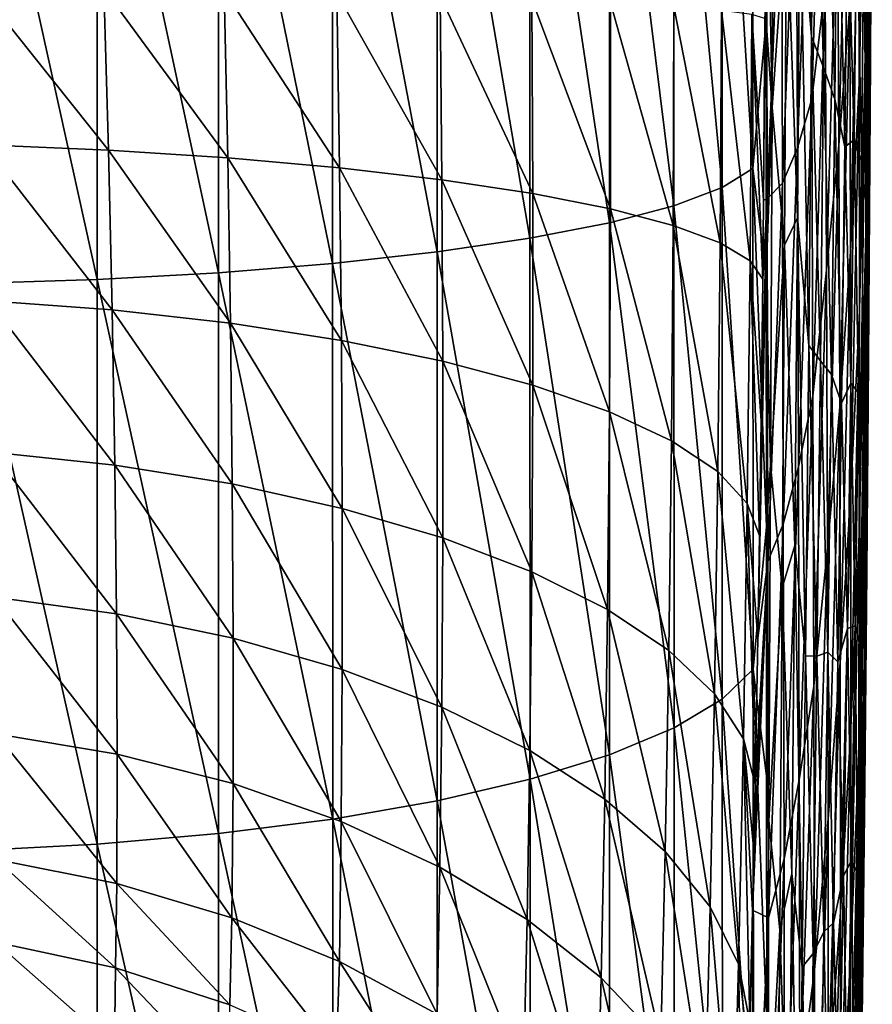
# Model space of a CAD drawing. Header units: metres. Extents: x -22 to 72, y -222 to 22.
# Tile 358 of 410: x 69.47 to 72.24, y -5.53 to -2.32. Entities that reach past the tile are written whole.
import ezdxf

# ---------------------------------------------------------------- set-up
doc = ezdxf.new("R2010")
doc.units = ezdxf.units.M
doc.layers.add('solid_509499_SW0002_01', color=7, linetype='CONTINUOUS')

msp = doc.modelspace()

# ---------------------------------------------------------------- linework, layer by layer
at = {"layer": 'solid_509499_SW0002_01'}
for points in [[(72.004402, -1.905699, 53.580105), (72.011475, -0.850717, 53.771881), (72.042542, -2.377596, 54.953979)], [(72.011475, -0.850717, 53.771881), (72.050903, -1.38023, 55.178139), (72.042542, -2.377596, 54.953979)], [(72.231148, -2.731821, 68.872032), (72.237747, -1.752687, 67.496437), (72.239967, -1.048314, 67.994186)], [(72.233337, -2.028946, 69.381622), (72.231148, -2.731821, 68.872032), (72.239967, -1.048314, 67.994186)], [(71.593811, -1.205438, 48.727219), (71.750381, -1.180996, 49.116192), (71.751053, -2.868885, 49.297134)], [(71.750381, -1.180996, 49.116192), (71.85099, -1.155455, 49.523174), (71.851784, -2.806955, 49.700161)], [(71.751053, -2.868885, 49.297134), (71.750381, -1.180996, 49.116192), (71.851784, -2.806955, 49.700161)], [(71.85099, -1.155455, 49.523174), (71.893837, -1.494513, 49.966137), (71.89431, -2.326179, 50.053955)], [(71.851784, -2.806955, 49.700161), (71.85099, -1.155455, 49.523174), (71.89431, -2.326179, 50.053955)], [(71.384346, -1.228303, 48.363884), (71.593811, -1.205438, 48.727219), (71.594353, -2.92811, 48.911968)], [(71.594353, -2.92811, 48.911968), (71.593811, -1.205438, 48.727219), (71.751053, -2.868885, 49.297134)], [(70.824104, -1.26755, 47.741974), (71.126091, -1.249144, 48.03331), (71.126404, -3.033879, 48.224922)], [(71.126091, -1.249144, 48.03331), (71.384346, -1.228303, 48.363884), (71.384766, -2.98347, 48.552212)], [(71.126404, -3.033879, 48.224922), (71.126091, -1.249144, 48.03331), (71.384766, -2.98347, 48.552212)], [(71.384766, -2.98347, 48.552212), (71.384346, -1.228303, 48.363884), (71.594353, -2.92811, 48.911968)], [(70.484306, -1.283162, 47.495586), (70.824104, -1.26755, 47.741974), (70.824318, -3.07835, 47.936508)], [(70.824318, -3.07835, 47.936508), (70.824104, -1.26755, 47.741974), (71.126404, -3.033879, 48.224922)], [(72.038857, -1.597143, 81.083168), (72.043343, -2.58085, 80.720978), (72.082008, -1.272781, 79.494659)], [(72.043343, -2.58085, 80.720978), (72.086967, -2.213899, 79.102913), (72.082008, -1.272781, 79.494659)], [(69.307549, -3.181499, 47.271076), (69.307579, -1.310479, 47.069469), (69.718552, -3.168096, 47.356617)], [(69.307579, -1.310479, 47.069469), (69.718544, -1.304839, 47.156006), (69.718552, -3.168096, 47.356617)], [(69.718544, -1.304839, 47.156006), (70.113365, -1.295673, 47.298981), (70.113426, -3.146122, 47.498058)], [(69.718552, -3.168096, 47.356617), (69.718544, -1.304839, 47.156006), (70.113426, -3.146122, 47.498058)], [(70.113365, -1.295673, 47.298981), (70.484306, -1.283162, 47.495586), (70.484436, -3.11601, 47.692627)], [(70.113426, -3.146122, 47.498058), (70.113365, -1.295673, 47.298981), (70.484436, -3.11601, 47.692627)], [(70.484436, -3.11601, 47.692627), (70.484306, -1.283162, 47.495586), (70.824318, -3.07835, 47.936508)], [(72.219116, -3.009033, 70.769646), (72.233337, -2.028946, 69.381622), (72.234062, -1.320545, 69.883476)], [(72.219803, -2.293629, 71.280518), (72.219116, -3.009033, 70.769646), (72.234062, -1.320545, 69.883476)], [(72.042542, -2.377596, 54.953979), (72.050903, -1.38023, 55.178139), (72.081436, -2.477869, 56.414116)], [(72.050903, -1.38023, 55.178139), (72.090584, -1.532118, 56.688519), (72.081436, -2.477869, 56.414116)], [(71.893837, -1.494513, 49.966137), (71.919098, -1.445617, 50.760414), (71.914337, -2.608531, 50.717545)], [(71.914337, -2.608531, 50.717545), (71.919098, -1.445617, 50.760414), (71.960907, -1.94204, 52.13908)], [(72.127159, -1.860499, 77.451981), (72.131119, -2.730398, 77.002975), (72.162666, -1.461464, 75.792747)], [(72.131119, -2.730398, 77.002975), (72.166374, -2.276667, 75.33287), (72.162666, -1.461464, 75.792747)], [(71.89431, -2.326179, 50.053955), (71.893837, -1.494513, 49.966137), (71.914337, -2.608531, 50.717545)], [(72.234032, -2.455633, 66.996681), (72.227722, -2.21461, 65.145164), (72.232895, -1.498667, 65.62706)], [(72.237747, -1.752687, 67.496437), (72.234032, -2.455633, 66.996681), (72.232895, -1.498667, 65.62706)], [(72.081436, -2.477869, 56.414116), (72.090584, -1.532118, 56.688519), (72.117775, -2.581179, 57.914413)], [(72.090584, -1.532118, 56.688519), (72.127274, -1.694604, 58.234665), (72.117775, -2.581179, 57.914413)], [(72.195732, -1.778275, 73.663628), (72.197685, -2.530448, 73.178993), (72.219109, -1.568828, 71.777962)], [(72.197685, -2.530448, 73.178993), (72.198341, -3.26992, 72.675301), (72.219109, -1.568828, 71.777962)], [(72.198341, -3.26992, 72.675301), (72.219803, -2.293629, 71.280518), (72.219109, -1.568828, 71.777962)], [(71.992279, -1.681575, 82.720604), (71.99633, -2.738973, 82.390121), (72.038857, -1.597143, 81.083168)], [(71.99633, -2.738973, 82.390121), (72.043343, -2.58085, 80.720978), (72.038857, -1.597143, 81.083168)], [(71.944305, -1.726265, 84.328087), (71.947655, -2.854122, 84.035835), (71.992279, -1.681575, 82.720604)], [(71.947655, -2.854122, 84.035835), (71.99633, -2.738973, 82.390121), (71.992279, -1.681575, 82.720604)], [(72.117775, -2.581179, 57.914413), (72.127274, -1.694604, 58.234665), (72.150223, -2.735862, 59.448032)], [(72.127274, -1.694604, 58.234665), (72.159691, -1.910048, 59.807884), (72.150223, -2.735862, 59.448032)], [(71.886009, -2.909891, 86.053543), (71.898102, -2.90594, 85.661835), (71.895676, -1.709717, 85.908936)], [(71.890106, -2.318784, 86.01265), (71.886009, -2.909891, 86.053543), (71.895676, -1.709717, 85.908936)], [(71.944305, -1.726265, 84.328087), (71.895676, -1.709717, 85.908936), (71.898102, -2.90594, 85.661835)], [(71.944305, -1.726265, 84.328087), (71.898102, -2.90594, 85.661835), (71.947655, -2.854122, 84.035835)], [(72.227509, -3.429131, 68.35482), (72.234032, -2.455633, 66.996681), (72.237747, -1.752687, 67.496437)], [(72.231148, -2.731821, 68.872032), (72.227509, -3.429131, 68.35482), (72.237747, -1.752687, 67.496437)], [(72.166374, -2.276667, 75.33287), (72.168846, -3.076463, 74.847122), (72.195732, -1.778275, 73.663628)], [(72.168846, -3.076463, 74.847122), (72.197685, -2.530448, 73.178993), (72.195732, -1.778275, 73.663628)], [(72.086967, -2.213899, 79.102913), (72.090942, -3.137137, 78.6716), (72.127159, -1.860499, 77.451981)], [(72.090942, -3.137137, 78.6716), (72.131119, -2.730398, 77.002975), (72.127159, -1.860499, 77.451981)], [(71.960907, -1.94204, 52.13908), (72.004402, -1.905699, 53.580105), (71.996544, -2.96749, 53.436405)], [(71.996544, -2.96749, 53.436405), (72.004402, -1.905699, 53.580105), (72.033249, -3.382521, 54.770359)], [(72.004402, -1.905699, 53.580105), (72.042542, -2.377596, 54.953979), (72.033249, -3.382521, 54.770359)], [(72.150223, -2.735862, 59.448032), (72.159691, -1.910048, 59.807884), (72.180679, -2.713331, 61.134472)], [(72.159691, -1.910048, 59.807884), (72.18956, -1.92946, 61.541912), (72.180679, -2.713331, 61.134472)], [(71.914337, -2.608531, 50.717545), (71.960907, -1.94204, 52.13908), (71.954376, -3.056115, 52.059055)], [(71.954376, -3.056115, 52.059055), (71.960907, -1.94204, 52.13908), (71.996544, -2.96749, 53.436405)], [(72.180679, -2.713331, 61.134472), (72.18956, -1.92946, 61.541912), (72.204674, -2.783856, 62.875149)], [(72.18956, -1.92946, 61.541912), (72.212593, -2.036342, 63.322392), (72.204674, -2.783856, 62.875149)], [(72.204674, -2.783856, 62.875149), (72.212593, -2.036342, 63.322392), (72.221077, -2.933016, 64.666946)], [(72.212593, -2.036342, 63.322392), (72.227722, -2.21461, 65.145164), (72.221077, -2.933016, 64.666946)], [(72.217026, -3.71484, 70.245537), (72.231148, -2.731821, 68.872032), (72.233337, -2.028946, 69.381622)], [(72.219116, -3.009033, 70.769646), (72.217026, -3.71484, 70.245537), (72.233337, -2.028946, 69.381622)], [(69.755035, -2.747534, 88.836159), (69.740257, -2.221054, 88.795677), (69.33271, -2.216102, 88.885498)], [(69.35022, -2.730256, 88.927261), (69.755035, -2.747534, 88.836159), (69.33271, -2.216102, 88.885498)], [(70.143173, -2.772524, 88.690575), (70.131378, -2.227652, 88.650185), (69.740257, -2.221054, 88.795677)], [(69.755035, -2.747534, 88.836159), (70.143173, -2.772524, 88.690575), (69.740257, -2.221054, 88.795677)], [(70.50721, -2.804748, 88.493309), (70.498505, -2.235767, 88.451836), (70.131378, -2.227652, 88.650185)], [(70.143173, -2.772524, 88.690575), (70.50721, -2.804748, 88.493309), (70.131378, -2.227652, 88.650185)], [(70.840157, -2.843588, 88.248131), (70.834526, -2.245244, 88.204483), (70.498505, -2.235767, 88.451836)], [(70.50721, -2.804748, 88.493309), (70.840157, -2.843588, 88.248131), (70.498505, -2.235767, 88.451836)], [(72.043343, -2.58085, 80.720978), (72.047012, -3.546458, 80.313828), (72.086967, -2.213899, 79.102913)], [(72.047012, -3.546458, 80.313828), (72.090942, -3.137137, 78.6716), (72.086967, -2.213899, 79.102913)], [(72.228836, -3.15716, 66.494949), (72.221077, -2.933016, 64.666946), (72.227722, -2.21461, 65.145164)], [(72.234032, -2.455633, 66.996681), (72.228836, -3.15716, 66.494949), (72.227722, -2.21461, 65.145164)], [(71.135635, -2.8883, 87.959747), (71.13295, -2.255898, 87.912903), (70.834526, -2.245244, 88.204483)], [(70.840157, -2.843588, 88.248131), (71.135635, -2.8883, 87.959747), (70.834526, -2.245244, 88.204483)], [(71.387993, -2.938027, 87.633682), (71.387985, -2.267524, 87.582741), (71.13295, -2.255898, 87.912903)], [(71.135635, -2.8883, 87.959747), (71.387993, -2.938027, 87.633682), (71.13295, -2.255898, 87.912903)], [(71.592377, -2.991816, 87.276176), (71.594711, -2.279896, 87.22039), (71.387985, -2.267524, 87.582741)], [(71.387993, -2.938027, 87.633682), (71.592377, -2.991816, 87.276176), (71.387985, -2.267524, 87.582741)], [(71.592377, -2.991816, 87.276176), (71.744881, -3.048636, 86.894096), (71.594711, -2.279896, 87.22039)], [(71.744881, -3.048636, 86.894096), (71.749123, -2.292775, 86.832863), (71.594711, -2.279896, 87.22039)], [(71.744881, -3.048636, 86.894096), (71.842583, -3.107398, 86.494751), (71.749123, -2.292775, 86.832863)], [(71.842583, -3.107398, 86.494751), (71.848228, -2.305912, 86.42765), (71.749123, -2.292775, 86.832863)], [(71.842583, -3.107398, 86.494751), (71.883606, -3.166647, 86.085838), (71.848228, -2.305912, 86.42765)], [(71.848228, -2.305912, 86.42765), (71.883606, -3.166647, 86.085838), (71.886009, -2.909891, 86.053543)], [(71.848228, -2.305912, 86.42765), (71.886009, -2.909891, 86.053543), (71.890106, -2.318784, 86.01265)], [(72.131119, -2.730398, 77.002975), (72.133942, -3.582282, 76.521309), (72.166374, -2.276667, 75.33287)], [(72.133942, -3.582282, 76.521309), (72.168846, -3.076463, 74.847122), (72.166374, -2.276667, 75.33287)], [(72.197693, -3.996238, 72.152824), (72.219116, -3.009033, 70.769646), (72.219803, -2.293629, 71.280518)], [(72.198341, -3.26992, 72.675301), (72.197693, -3.996238, 72.152824), (72.219803, -2.293629, 71.280518)], [(71.851784, -2.806955, 49.700161), (71.89431, -2.326179, 50.053955), (71.894844, -3.153008, 50.180069)], [(71.894844, -3.153008, 50.180069), (71.89431, -2.326179, 50.053955), (71.914337, -2.608531, 50.717545)], [(72.033249, -3.382521, 54.770359), (72.042542, -2.377596, 54.953979), (72.071213, -3.432438, 56.173752)], [(72.042542, -2.377596, 54.953979), (72.081436, -2.477869, 56.414116), (72.071213, -3.432438, 56.173752)], [(72.222404, -4.120858, 67.830116), (72.228836, -3.15716, 66.494949), (72.234032, -2.455633, 66.996681)], [(72.227509, -3.429131, 68.35482), (72.222404, -4.120858, 67.830116), (72.234032, -2.455633, 66.996681)], [(72.071213, -3.432438, 56.173752), (72.081436, -2.477869, 56.414116), (72.107079, -3.476956, 57.621326)], [(72.081436, -2.477869, 56.414116), (72.117775, -2.581179, 57.914413), (72.107079, -3.476956, 57.621326)], [(72.168846, -3.076463, 74.847122), (72.170082, -3.859982, 74.3358), (72.197685, -2.530448, 73.178993)], [(72.170082, -3.859982, 74.3358), (72.198341, -3.26992, 72.675301), (72.197685, -2.530448, 73.178993)], [(71.99633, -2.738973, 82.390121), (71.99971, -3.778116, 82.006714), (72.043343, -2.58085, 80.720978)], [(71.99971, -3.778116, 82.006714), (72.047012, -3.546458, 80.313828), (72.043343, -2.58085, 80.720978)], [(72.107079, -3.476956, 57.621326), (72.117775, -2.581179, 57.914413), (72.139488, -3.570282, 59.108593)], [(72.117775, -2.581179, 57.914413), (72.150223, -2.735862, 59.448032), (72.139488, -3.570282, 59.108593)], [(71.894844, -3.153008, 50.180069), (71.914337, -2.608531, 50.717545), (71.909126, -3.77073, 50.736126)], [(71.909126, -3.77073, 50.736126), (71.914337, -2.608531, 50.717545), (71.954376, -3.056115, 52.059055)], [(72.150223, -2.735862, 59.448032), (72.180679, -2.713331, 61.134472), (72.170433, -3.504821, 60.741886)], [(72.170433, -3.504821, 60.741886), (72.180679, -2.713331, 61.134472), (72.195305, -3.53687, 62.437149)], [(72.180679, -2.713331, 61.134472), (72.204674, -2.783856, 62.875149), (72.195305, -3.53687, 62.437149)], [(69.766899, -3.266685, 88.935654), (69.755035, -2.747534, 88.836159), (69.35022, -2.730256, 88.927261)], [(69.364784, -3.236859, 89.026527), (69.766899, -3.266685, 88.935654), (69.35022, -2.730256, 88.927261)], [(70.152077, -3.310063, 88.79213), (70.143173, -2.772524, 88.690575), (69.755035, -2.747534, 88.836159)], [(69.766899, -3.266685, 88.935654), (70.152077, -3.310063, 88.79213), (69.755035, -2.747534, 88.836159)], [(71.947655, -2.854122, 84.035835), (71.950493, -3.96439, 83.682861), (71.99633, -2.738973, 82.390121)], [(71.950493, -3.96439, 83.682861), (71.99971, -3.778116, 82.006714), (71.99633, -2.738973, 82.390121)], [(72.090942, -3.137137, 78.6716), (72.093918, -4.040636, 78.201126), (72.131119, -2.730398, 77.002975)], [(72.093918, -4.040636, 78.201126), (72.133942, -3.582282, 76.521309), (72.131119, -2.730398, 77.002975)], [(72.139488, -3.570282, 59.108593), (72.150223, -2.735862, 59.448032), (72.170433, -3.504821, 60.741886)], [(72.213554, -4.410892, 69.708427), (72.227509, -3.429131, 68.35482), (72.231148, -2.731821, 68.872032)], [(72.217026, -3.71484, 70.245537), (72.213554, -4.410892, 69.708427), (72.231148, -2.731821, 68.872032)], [(70.513, -3.366168, 88.598679), (70.50721, -2.804748, 88.493309), (70.143173, -2.772524, 88.690575)], [(70.152077, -3.310063, 88.79213), (70.513, -3.366168, 88.598679), (70.143173, -2.772524, 88.690575)], [(72.195305, -3.53687, 62.437149), (72.204674, -2.783856, 62.875149), (72.212952, -3.653818, 64.19236)], [(72.204674, -2.783856, 62.875149), (72.221077, -2.933016, 64.666946), (72.212952, -3.653818, 64.19236)], [(70.842834, -3.433935, 88.358963), (70.840157, -2.843588, 88.248131), (70.50721, -2.804748, 88.493309)], [(70.513, -3.366168, 88.598679), (70.842834, -3.433935, 88.358963), (70.50721, -2.804748, 88.493309)], [(71.751053, -2.868885, 49.297134), (71.851784, -2.806955, 49.700161), (71.85276, -4.436038, 50.024288)], [(71.851784, -2.806955, 49.700161), (71.894844, -3.153008, 50.180069), (71.895424, -3.973341, 50.344246)], [(71.85276, -4.436038, 50.024288), (71.851784, -2.806955, 49.700161), (71.895424, -3.973341, 50.344246)], [(71.1353, -3.512079, 88.077545), (71.135635, -2.8883, 87.959747), (70.840157, -2.843588, 88.248131)], [(70.842834, -3.433935, 88.358963), (71.1353, -3.512079, 88.077545), (70.840157, -2.843588, 88.248131)], [(71.594353, -2.92811, 48.911968), (71.751053, -2.868885, 49.297134), (71.751869, -4.533853, 49.628468)], [(71.751869, -4.533853, 49.628468), (71.751053, -2.868885, 49.297134), (71.85276, -4.436038, 50.024288)], [(71.947655, -2.854122, 84.035835), (71.898102, -2.90594, 85.661835), (71.900177, -4.086001, 85.346252)], [(71.947655, -2.854122, 84.035835), (71.900177, -4.086001, 85.346252), (71.950493, -3.96439, 83.682861)], [(71.1353, -3.512079, 88.077545), (71.384857, -3.599114, 87.759758), (71.135635, -2.8883, 87.959747)], [(71.384857, -3.599114, 87.759758), (71.387993, -2.938027, 87.633682), (71.135635, -2.8883, 87.959747)], [(71.867912, -4.334769, 86.348602), (71.900177, -4.086001, 85.346252), (71.898102, -2.90594, 85.661835)], [(71.873215, -4.000582, 86.253418), (71.867912, -4.334769, 86.348602), (71.898102, -2.90594, 85.661835)], [(71.878357, -3.627422, 86.166374), (71.873215, -4.000582, 86.253418), (71.898102, -2.90594, 85.661835)], [(71.883606, -3.166647, 86.085838), (71.878357, -3.627422, 86.166374), (71.898102, -2.90594, 85.661835)], [(71.886009, -2.909891, 86.053543), (71.883606, -3.166647, 86.085838), (71.898102, -2.90594, 85.661835)], [(71.384766, -2.98347, 48.552212), (71.594353, -2.92811, 48.911968), (71.595024, -4.627377, 49.250221)], [(71.384857, -3.599114, 87.759758), (71.586769, -3.69339, 87.411636), (71.387993, -2.938027, 87.633682)], [(71.586769, -3.69339, 87.411636), (71.592377, -2.991816, 87.276176), (71.387993, -2.938027, 87.633682)], [(71.595024, -4.627377, 49.250221), (71.594353, -2.92811, 48.911968), (71.751869, -4.533853, 49.628468)], [(72.22216, -3.857283, 65.991264), (72.212952, -3.653818, 64.19236), (72.221077, -2.933016, 64.666946)], [(72.228836, -3.15716, 66.494949), (72.22216, -3.857283, 65.991264), (72.221077, -2.933016, 64.666946)], [(71.954376, -3.056115, 52.059055), (71.996544, -2.96749, 53.436405), (71.9879, -4.03333, 53.340298)], [(71.9879, -4.03333, 53.340298), (71.996544, -2.96749, 53.436405), (72.023026, -4.392764, 54.626766)], [(71.996544, -2.96749, 53.436405), (72.033249, -3.382521, 54.770359), (72.023026, -4.392764, 54.626766)], [(71.126404, -3.033879, 48.224922), (71.384766, -2.98347, 48.552212), (71.385292, -4.714774, 48.896961)], [(71.385292, -4.714774, 48.896961), (71.384766, -2.98347, 48.552212), (71.595024, -4.627377, 49.250221)], [(71.586769, -3.69339, 87.411636), (71.73719, -3.793117, 87.039795), (71.592377, -2.991816, 87.276176)], [(71.73719, -3.793117, 87.039795), (71.744881, -3.048636, 86.894096), (71.592377, -2.991816, 87.276176)], [(72.195755, -4.709003, 71.6119), (72.217026, -3.71484, 70.245537), (72.219116, -3.009033, 70.769646)], [(72.197693, -3.996238, 72.152824), (72.195755, -4.709003, 71.6119), (72.219116, -3.009033, 70.769646)], [(70.824318, -3.07835, 47.936508), (71.126404, -3.033879, 48.224922), (71.126801, -4.794333, 48.575607)], [(71.126801, -4.794333, 48.575607), (71.126404, -3.033879, 48.224922), (71.385292, -4.714774, 48.896961)], [(71.73719, -3.793117, 87.039795), (71.833282, -3.896402, 86.651283), (71.744881, -3.048636, 86.894096)], [(71.833282, -3.896402, 86.651283), (71.842583, -3.107398, 86.494751), (71.744881, -3.048636, 86.894096)], [(71.909126, -3.77073, 50.736126), (71.954376, -3.056115, 52.059055), (71.94722, -4.171209, 52.033478)], [(71.94722, -4.171209, 52.033478), (71.954376, -3.056115, 52.059055), (71.9879, -4.03333, 53.340298)], [(70.484436, -3.11601, 47.692627), (70.824318, -3.07835, 47.936508), (70.8246, -4.864493, 48.292461)], [(70.8246, -4.864493, 48.292461), (70.824318, -3.07835, 47.936508), (71.126801, -4.794333, 48.575607)], [(71.833282, -3.896402, 86.651283), (71.873215, -4.000582, 86.253418), (71.842583, -3.107398, 86.494751)], [(71.842583, -3.107398, 86.494751), (71.873215, -4.000582, 86.253418), (71.878357, -3.627422, 86.166374)], [(71.842583, -3.107398, 86.494751), (71.878357, -3.627422, 86.166374), (71.883606, -3.166647, 86.085838)], [(72.133942, -3.582282, 76.521309), (72.135635, -4.414843, 76.007408), (72.168846, -3.076463, 74.847122)], [(72.135635, -4.414843, 76.007408), (72.170082, -3.859982, 74.3358), (72.168846, -3.076463, 74.847122)], [(70.113426, -3.146122, 47.498058), (70.484436, -3.11601, 47.692627), (70.484619, -4.92388, 48.053078)], [(70.484619, -4.92388, 48.053078), (70.484436, -3.11601, 47.692627), (70.8246, -4.864493, 48.292461)], [(72.047012, -3.546458, 80.313828), (72.049858, -4.491704, 79.862221), (72.090942, -3.137137, 78.6716)], [(72.049858, -4.491704, 79.862221), (72.093918, -4.040636, 78.201126), (72.090942, -3.137137, 78.6716)], [(69.307549, -3.181499, 47.271076), (69.718552, -3.168096, 47.356617), (69.71859, -5.005909, 47.723404)], [(69.718552, -3.168096, 47.356617), (70.113426, -3.146122, 47.498058), (70.113525, -4.971328, 47.862144)], [(69.71859, -5.005909, 47.723404), (69.718552, -3.168096, 47.356617), (70.113525, -4.971328, 47.862144)], [(70.113525, -4.971328, 47.862144), (70.113426, -3.146122, 47.498058), (70.484619, -4.92388, 48.053078)], [(71.895424, -3.973341, 50.344246), (71.894844, -3.153008, 50.180069), (71.909126, -3.77073, 50.736126)], [(72.215851, -4.807008, 67.298088), (72.22216, -3.857283, 65.991264), (72.228836, -3.15716, 66.494949)], [(72.222404, -4.120858, 67.830116), (72.215851, -4.807008, 67.298088), (72.228836, -3.15716, 66.494949)], [(69.307556, -5.026944, 47.639576), (69.307549, -3.181499, 47.271076), (69.71859, -5.005909, 47.723404)], [(69.775696, -3.771729, 89.093193), (69.766899, -3.266685, 88.935654), (69.364784, -3.236859, 89.026527)], [(69.376221, -3.729349, 89.182251), (69.775696, -3.771729, 89.093193), (69.364784, -3.236859, 89.026527)], [(70.157967, -3.833211, 88.953888), (70.152077, -3.310063, 88.79213), (69.766899, -3.266685, 88.935654)], [(69.775696, -3.771729, 89.093193), (70.157967, -3.833211, 88.953888), (69.766899, -3.266685, 88.935654)], [(72.170082, -3.859982, 74.3358), (72.17009, -4.626424, 73.799309), (72.198341, -3.26992, 72.675301)], [(72.17009, -4.626424, 73.799309), (72.197693, -3.996238, 72.152824), (72.198341, -3.26992, 72.675301)], [(70.515823, -3.912638, 88.766975), (70.513, -3.366168, 88.598679), (70.152077, -3.310063, 88.79213)], [(70.157967, -3.833211, 88.953888), (70.515823, -3.912638, 88.766975), (70.152077, -3.310063, 88.79213)], [(70.842545, -4.008517, 88.53595), (70.842834, -3.433935, 88.358963), (70.513, -3.366168, 88.598679)], [(70.515823, -3.912638, 88.766975), (70.842545, -4.008517, 88.53595), (70.513, -3.366168, 88.598679)], [(72.023026, -4.392764, 54.626766), (72.033249, -3.382521, 54.770359), (72.059906, -4.394032, 55.966942)], [(72.033249, -3.382521, 54.770359), (72.071213, -3.432438, 56.173752), (72.059906, -4.394032, 55.966942)], [(70.842545, -4.008517, 88.53595), (71.131989, -4.119043, 88.265175), (70.842834, -3.433935, 88.358963)], [(71.131989, -4.119043, 88.265175), (71.1353, -3.512079, 88.077545), (70.842834, -3.433935, 88.358963)], [(72.059906, -4.394032, 55.966942), (72.071213, -3.432438, 56.173752), (72.0952, -4.380614, 57.354977)], [(72.071213, -3.432438, 56.173752), (72.107079, -3.476956, 57.621326), (72.0952, -4.380614, 57.354977)], [(72.208679, -5.097069, 69.158607), (72.222404, -4.120858, 67.830116), (72.227509, -3.429131, 68.35482)], [(72.213554, -4.410892, 69.708427), (72.208679, -5.097069, 69.158607), (72.227509, -3.429131, 68.35482)], [(72.0952, -4.380614, 57.354977), (72.107079, -3.476956, 57.621326), (72.127495, -4.412424, 58.789219)], [(72.107079, -3.476956, 57.621326), (72.139488, -3.570282, 59.108593), (72.127495, -4.412424, 58.789219)], [(71.131989, -4.119043, 88.265175), (71.3787, -4.242138, 87.95974), (71.1353, -3.512079, 88.077545)], [(71.3787, -4.242138, 87.95974), (71.384857, -3.599114, 87.759758), (71.1353, -3.512079, 88.077545)], [(72.139488, -3.570282, 59.108593), (72.170433, -3.504821, 60.741886), (72.158829, -4.303376, 60.363876)], [(72.158829, -4.303376, 60.363876), (72.170433, -3.504821, 60.741886), (72.184502, -4.295108, 62.008217)], [(72.170433, -3.504821, 60.741886), (72.195305, -3.53687, 62.437149), (72.184502, -4.295108, 62.008217)], [(71.99971, -3.778116, 82.006714), (72.002411, -4.796121, 81.571014), (72.047012, -3.546458, 80.313828)], [(72.002411, -4.796121, 81.571014), (72.049858, -4.491704, 79.862221), (72.047012, -3.546458, 80.313828)], [(72.184502, -4.295108, 62.008217), (72.195305, -3.53687, 62.437149), (72.203346, -4.376939, 63.721317)], [(72.195305, -3.53687, 62.437149), (72.212952, -3.653818, 64.19236), (72.203346, -4.376939, 63.721317)], [(72.093918, -4.040636, 78.201126), (72.095901, -4.922617, 77.692062), (72.133942, -3.582282, 76.521309)], [(72.095901, -4.922617, 77.692062), (72.135635, -4.414843, 76.007408), (72.133942, -3.582282, 76.521309)], [(72.127495, -4.412424, 58.789219), (72.139488, -3.570282, 59.108593), (72.158829, -4.303376, 60.363876)], [(71.3787, -4.242138, 87.95974), (71.578041, -4.375485, 87.625381), (71.384857, -3.599114, 87.759758)], [(71.578041, -4.375485, 87.625381), (71.586769, -3.69339, 87.411636), (71.384857, -3.599114, 87.759758)], [(72.213997, -4.55602, 65.48568), (72.203346, -4.376939, 63.721317), (72.212952, -3.653818, 64.19236)], [(72.22216, -3.857283, 65.991264), (72.213997, -4.55602, 65.48568), (72.212952, -3.653818, 64.19236)], [(71.578041, -4.375485, 87.625381), (71.726265, -4.516577, 87.268402), (71.586769, -3.69339, 87.411636)], [(71.726265, -4.516577, 87.268402), (71.73719, -3.793117, 87.039795), (71.586769, -3.69339, 87.411636)], [(72.192513, -5.407873, 71.052933), (72.213554, -4.410892, 69.708427), (72.217026, -3.71484, 70.245537)], [(72.195755, -4.709003, 71.6119), (72.192513, -5.407873, 71.052933), (72.217026, -3.71484, 70.245537)], [(69.781288, -4.255965, 89.306976), (69.775696, -3.771729, 89.093193), (69.376221, -3.729349, 89.182251)], [(69.384331, -4.201263, 89.392624), (69.781288, -4.255965, 89.306976), (69.376221, -3.729349, 89.182251)], [(70.160759, -4.334982, 89.174057), (70.157967, -3.833211, 88.953888), (69.775696, -3.771729, 89.093193)], [(69.781288, -4.255965, 89.306976), (70.160759, -4.334982, 89.174057), (69.775696, -3.771729, 89.093193)], [(71.895424, -3.973341, 50.344246), (71.909126, -3.77073, 50.736126), (71.903458, -4.928505, 50.815491)], [(71.903458, -4.928505, 50.815491), (71.909126, -3.77073, 50.736126), (71.94722, -4.171209, 52.033478)], [(71.950493, -3.96439, 83.682861), (71.952812, -5.053566, 83.269882), (71.99971, -3.778116, 82.006714)], [(71.952812, -5.053566, 83.269882), (72.002411, -4.796121, 81.571014), (71.99971, -3.778116, 82.006714)], [(71.726265, -4.516577, 87.268402), (71.82058, -4.662758, 86.895515), (71.73719, -3.793117, 87.039795)], [(71.82058, -4.662758, 86.895515), (71.833282, -3.896402, 86.651283), (71.73719, -3.793117, 87.039795)], [(70.515648, -4.436842, 88.996346), (70.515823, -3.912638, 88.766975), (70.157967, -3.833211, 88.953888)], [(70.160759, -4.334982, 89.174057), (70.515648, -4.436842, 88.996346), (70.157967, -3.833211, 88.953888)], [(72.135635, -4.414843, 76.007408), (72.1362, -5.226852, 75.461838), (72.170082, -3.859982, 74.3358)], [(72.1362, -5.226852, 75.461838), (72.17009, -4.626424, 73.799309), (72.170082, -3.859982, 74.3358)], [(72.20784, -5.487609, 66.758926), (72.213997, -4.55602, 65.48568), (72.22216, -3.857283, 65.991264)], [(72.215851, -4.807008, 67.298088), (72.20784, -5.487609, 66.758926), (72.22216, -3.857283, 65.991264)], [(71.82058, -4.662758, 86.895515), (71.859222, -4.810321, 86.513496), (71.833282, -3.896402, 86.651283)], [(71.833282, -3.896402, 86.651283), (71.859222, -4.810321, 86.513496), (71.867912, -4.334769, 86.348602)], [(71.833282, -3.896402, 86.651283), (71.867912, -4.334769, 86.348602), (71.873215, -4.000582, 86.253418)], [(70.515648, -4.436842, 88.996346), (70.83934, -4.559645, 88.777145), (70.515823, -3.912638, 88.766975)], [(70.83934, -4.559645, 88.777145), (70.842545, -4.008517, 88.53595), (70.515823, -3.912638, 88.766975)], [(71.950493, -3.96439, 83.682861), (71.900177, -4.086001, 85.346252), (71.901917, -5.245787, 84.963005)], [(71.950493, -3.96439, 83.682861), (71.901917, -5.245787, 84.963005), (71.952812, -5.053566, 83.269882)], [(71.85276, -4.436038, 50.024288), (71.895424, -3.973341, 50.344246), (71.896072, -4.784577, 50.545925)], [(71.896072, -4.784577, 50.545925), (71.895424, -3.973341, 50.344246), (71.903458, -4.928505, 50.815491)], [(72.168861, -5.375058, 73.238152), (72.195755, -4.709003, 71.6119), (72.197693, -3.996238, 72.152824)], [(72.17009, -4.626424, 73.799309), (72.168861, -5.375058, 73.238152), (72.197693, -3.996238, 72.152824)], [(70.83934, -4.559645, 88.777145), (71.125801, -4.701097, 88.520561), (70.842545, -4.008517, 88.53595)], [(71.125801, -4.701097, 88.520561), (71.131989, -4.119043, 88.265175), (70.842545, -4.008517, 88.53595)], [(71.94722, -4.171209, 52.033478), (71.9879, -4.03333, 53.340298), (71.978477, -5.100445, 53.291119)], [(71.978477, -5.100445, 53.291119), (71.9879, -4.03333, 53.340298), (72.011871, -5.406064, 54.522522)], [(71.9879, -4.03333, 53.340298), (72.023026, -4.392764, 54.626766), (72.011871, -5.406064, 54.522522)], [(72.049858, -4.491704, 79.862221), (72.051895, -5.414402, 79.366829), (72.093918, -4.040636, 78.201126)], [(72.051895, -5.414402, 79.366829), (72.095901, -4.922617, 77.692062), (72.093918, -4.040636, 78.201126)], [(71.901917, -5.245787, 84.963005), (71.900177, -4.086001, 85.346252), (71.850609, -5.220084, 86.685089)], [(71.85479, -5.027586, 86.600937), (71.850609, -5.220084, 86.685089), (71.900177, -4.086001, 85.346252)], [(71.859222, -4.810321, 86.513496), (71.85479, -5.027586, 86.600937), (71.900177, -4.086001, 85.346252)], [(71.867912, -4.334769, 86.348602), (71.859222, -4.810321, 86.513496), (71.900177, -4.086001, 85.346252)], [(71.125801, -4.701097, 88.520561), (71.369675, -4.858562, 88.231369), (71.131989, -4.119043, 88.265175)], [(71.369675, -4.858562, 88.231369), (71.3787, -4.242138, 87.95974), (71.131989, -4.119043, 88.265175)], [(72.202423, -5.773292, 68.596428), (72.215851, -4.807008, 67.298088), (72.222404, -4.120858, 67.830116)], [(72.208679, -5.097069, 69.158607), (72.202423, -5.773292, 68.596428), (72.222404, -4.120858, 67.830116)], [(71.903458, -4.928505, 50.815491), (71.94722, -4.171209, 52.033478), (71.939438, -5.284073, 52.061619)], [(71.939438, -5.284073, 52.061619), (71.94722, -4.171209, 52.033478), (71.978477, -5.100445, 53.291119)], [(69.783554, -4.712917, 89.574478), (69.781288, -4.255965, 89.306976), (69.384331, -4.201263, 89.392624)], [(69.388939, -4.646368, 89.65509), (69.783554, -4.712917, 89.574478), (69.384331, -4.201263, 89.392624)], [(70.160385, -4.808619, 89.45005), (70.160759, -4.334982, 89.174057), (69.781288, -4.255965, 89.306976)], [(69.783554, -4.712917, 89.574478), (70.160385, -4.808619, 89.45005), (69.781288, -4.255965, 89.306976)], [(71.369675, -4.858562, 88.231369), (71.566429, -5.029101, 87.914963), (71.3787, -4.242138, 87.95974)], [(71.566429, -5.029101, 87.914963), (71.578041, -4.375485, 87.625381), (71.3787, -4.242138, 87.95974)], [(72.127495, -4.412424, 58.789219), (72.158829, -4.303376, 60.363876), (72.145851, -5.108415, 60.000122)], [(72.145851, -5.108415, 60.000122), (72.158829, -4.303376, 60.363876), (72.172256, -5.058275, 61.588142)], [(72.158829, -4.303376, 60.363876), (72.184502, -4.295108, 62.008217), (72.172256, -5.058275, 61.588142)], [(72.172256, -5.058275, 61.588142), (72.184502, -4.295108, 62.008217), (72.192261, -5.102293, 63.253742)], [(72.184502, -4.295108, 62.008217), (72.203346, -4.376939, 63.721317), (72.192261, -5.102293, 63.253742)], [(70.160385, -4.808619, 89.45005), (70.512474, -4.931699, 89.284103), (70.160759, -4.334982, 89.174057)], [(70.512474, -4.931699, 89.284103), (70.515648, -4.436842, 88.996346), (70.160759, -4.334982, 89.174057)], [(71.566429, -5.029101, 87.914963), (71.712379, -5.209533, 87.577255), (71.578041, -4.375485, 87.625381)], [(71.712379, -5.209533, 87.577255), (71.726265, -4.516577, 87.268402), (71.578041, -4.375485, 87.625381)], [(72.059906, -4.394032, 55.966942), (72.0952, -4.380614, 57.354977), (72.08213, -5.290802, 57.11483)], [(72.08213, -5.290802, 57.11483), (72.0952, -4.380614, 57.354977), (72.114235, -5.261371, 58.489475)], [(72.0952, -4.380614, 57.354977), (72.127495, -4.412424, 58.789219), (72.114235, -5.261371, 58.489475)], [(72.204353, -5.253397, 64.978241), (72.192261, -5.102293, 63.253742), (72.203346, -4.376939, 63.721317)], [(72.213997, -4.55602, 65.48568), (72.204353, -5.253397, 64.978241), (72.203346, -4.376939, 63.721317)], [(72.011871, -5.406064, 54.522522), (72.023026, -4.392764, 54.626766), (72.047531, -5.360834, 55.793072)], [(72.023026, -4.392764, 54.626766), (72.059906, -4.394032, 55.966942), (72.047531, -5.360834, 55.793072)], [(72.047531, -5.360834, 55.793072), (72.059906, -4.394032, 55.966942), (72.08213, -5.290802, 57.11483)], [(72.095901, -4.922617, 77.692062), (72.096893, -5.781393, 77.145126), (72.135635, -4.414843, 76.007408)], [(72.096893, -5.781393, 77.145126), (72.1362, -5.226852, 75.461838), (72.135635, -4.414843, 76.007408)], [(72.114235, -5.261371, 58.489475), (72.127495, -4.412424, 58.789219), (72.145851, -5.108415, 60.000122)], [(72.187973, -6.092559, 70.476418), (72.208679, -5.097069, 69.158607), (72.213554, -4.410892, 69.708427)], [(72.192513, -5.407873, 71.052933), (72.187973, -6.092559, 70.476418), (72.213554, -4.410892, 69.708427)], [(70.512474, -4.931699, 89.284103), (70.833282, -5.079879, 89.07972), (70.515648, -4.436842, 88.996346)], [(70.833282, -5.079879, 89.07972), (70.83934, -4.559645, 88.777145), (70.515648, -4.436842, 88.996346)], [(71.751869, -4.533853, 49.628468), (71.85276, -4.436038, 50.024288), (71.853943, -6.029601, 50.492931)], [(71.85276, -4.436038, 50.024288), (71.896072, -4.784577, 50.545925), (71.896782, -5.586245, 50.785)], [(71.853943, -6.029601, 50.492931), (71.85276, -4.436038, 50.024288), (71.896782, -5.586245, 50.785)], [(71.712379, -5.209533, 87.577255), (71.804802, -5.396491, 87.224533), (71.726265, -4.516577, 87.268402)], [(71.804802, -5.396491, 87.224533), (71.82058, -4.662758, 86.895515), (71.726265, -4.516577, 87.268402)], [(72.002411, -4.796121, 81.571014), (72.00444, -5.790189, 81.083847), (72.049858, -4.491704, 79.862221)], [(72.00444, -5.790189, 81.083847), (72.051895, -5.414402, 79.366829), (72.049858, -4.491704, 79.862221)], [(71.595024, -4.627377, 49.250221), (71.751869, -4.533853, 49.628468), (71.752869, -6.162508, 50.107521)], [(71.752869, -6.162508, 50.107521), (71.751869, -4.533853, 49.628468), (71.853943, -6.029601, 50.492931)], [(70.833282, -5.079879, 89.07972), (71.116875, -5.250416, 88.840683), (70.83934, -4.559645, 88.777145)], [(71.116875, -5.250416, 88.840683), (71.125801, -4.701097, 88.520561), (70.83934, -4.559645, 88.777145)], [(72.198372, -6.162712, 66.21286), (72.204353, -5.253397, 64.978241), (72.213997, -4.55602, 65.48568)], [(72.20784, -5.487609, 66.758926), (72.198372, -6.162712, 66.21286), (72.213997, -4.55602, 65.48568)], [(71.385292, -4.714774, 48.896961), (71.595024, -4.627377, 49.250221), (71.595848, -6.289565, 49.73925)], [(71.595848, -6.289565, 49.73925), (71.595024, -4.627377, 49.250221), (71.752869, -6.162508, 50.107521)], [(72.135635, -6.01717, 74.885292), (72.168861, -5.375058, 73.238152), (72.17009, -4.626424, 73.799309)], [(72.1362, -5.226852, 75.461838), (72.135635, -6.01717, 74.885292), (72.17009, -4.626424, 73.799309)], [(69.782196, -5.133959, 89.890411), (69.783554, -4.712917, 89.574478), (69.388939, -4.646368, 89.65509)], [(69.389709, -5.055955, 89.964096), (69.782196, -5.133959, 89.890411), (69.388939, -4.646368, 89.65509)], [(71.804802, -5.396491, 87.224533), (71.842018, -5.58532, 86.8629), (71.82058, -4.662758, 86.895515)], [(71.82058, -4.662758, 86.895515), (71.842018, -5.58532, 86.8629), (71.850609, -5.220084, 86.685089)], [(71.82058, -4.662758, 86.895515), (71.850609, -5.220084, 86.685089), (71.85479, -5.027586, 86.600937)], [(71.82058, -4.662758, 86.895515), (71.85479, -5.027586, 86.600937), (71.859222, -4.810321, 86.513496)], [(71.116875, -5.250416, 88.840683), (71.358002, -5.440152, 88.571411), (71.125801, -4.701097, 88.520561)], [(71.358002, -5.440152, 88.571411), (71.369675, -4.858562, 88.231369), (71.125801, -4.701097, 88.520561)], [(72.166397, -6.105234, 72.652946), (72.192513, -5.407873, 71.052933), (72.195755, -4.709003, 71.6119)], [(72.168861, -5.375058, 73.238152), (72.166397, -6.105234, 72.652946), (72.195755, -4.709003, 71.6119)], [(69.782196, -5.133959, 89.890411), (70.1567, -5.244966, 89.776299), (69.783554, -4.712917, 89.574478)], [(70.1567, -5.244966, 89.776299), (70.160385, -4.808619, 89.45005), (69.783554, -4.712917, 89.574478)], [(71.126801, -4.794333, 48.575607), (71.385292, -4.714774, 48.896961), (71.385956, -6.408281, 49.395344)], [(71.385956, -6.408281, 49.395344), (71.385292, -4.714774, 48.896961), (71.595848, -6.289565, 49.73925)], [(70.8246, -4.864493, 48.292461), (71.126801, -4.794333, 48.575607), (71.127304, -6.51633, 49.082535)], [(71.127304, -6.51633, 49.082535), (71.126801, -4.794333, 48.575607), (71.385956, -6.408281, 49.395344)], [(71.896072, -4.784577, 50.545925), (71.903458, -4.928505, 50.815491), (71.896782, -5.586245, 50.785)], [(71.952812, -5.053566, 83.269882), (71.95462, -6.118235, 82.797852), (72.002411, -4.796121, 81.571014)], [(71.95462, -6.118235, 82.797852), (72.00444, -5.790189, 81.083847), (72.002411, -4.796121, 81.571014)], [(70.1567, -5.244966, 89.776299), (70.506294, -5.387451, 89.62429), (70.160385, -4.808619, 89.45005)], [(70.506294, -5.387451, 89.62429), (70.512474, -4.931699, 89.284103), (70.160385, -4.808619, 89.45005)], [(72.194763, -6.439523, 68.02227), (72.20784, -5.487609, 66.758926), (72.215851, -4.807008, 67.298088)], [(72.202423, -5.773292, 68.596428), (72.194763, -6.439523, 68.02227), (72.215851, -4.807008, 67.298088)], [(70.484619, -4.92388, 48.053078), (70.8246, -4.864493, 48.292461), (70.824966, -6.611592, 48.806965)], [(70.824966, -6.611592, 48.806965), (70.8246, -4.864493, 48.292461), (71.127304, -6.51633, 49.082535)], [(71.358002, -5.440152, 88.571411), (71.5522, -5.645573, 88.276901), (71.369675, -4.858562, 88.231369)], [(71.5522, -5.645573, 88.276901), (71.566429, -5.029101, 87.914963), (71.369675, -4.858562, 88.231369)], [(70.113525, -4.971328, 47.862144), (70.484619, -4.92388, 48.053078), (70.484871, -6.692202, 48.574028)], [(70.484871, -6.692202, 48.574028), (70.484619, -4.92388, 48.053078), (70.824966, -6.611592, 48.806965)], [(70.506294, -5.387451, 89.62429), (70.824509, -5.559006, 89.437378), (70.512474, -4.931699, 89.284103)], [(70.824509, -5.559006, 89.437378), (70.833282, -5.079879, 89.07972), (70.512474, -4.931699, 89.284103)], [(71.896782, -5.586245, 50.785), (71.903458, -4.928505, 50.815491), (71.897263, -6.078212, 50.952126)], [(71.897263, -6.078212, 50.952126), (71.903458, -4.928505, 50.815491), (71.939438, -5.284073, 52.061619)], [(72.051895, -5.414402, 79.366829), (72.053116, -6.312459, 78.828514), (72.095901, -4.922617, 77.692062)], [(72.053116, -6.312459, 78.828514), (72.096893, -5.781393, 77.145126), (72.095901, -4.922617, 77.692062)], [(69.71859, -5.005909, 47.723404), (70.113525, -4.971328, 47.862144), (70.113686, -6.756577, 48.38829)], [(70.113686, -6.756577, 48.38829), (70.113525, -4.971328, 47.862144), (70.484871, -6.692202, 48.574028)], [(69.307556, -5.026944, 47.639576), (69.71859, -5.005909, 47.723404), (69.718681, -6.803457, 48.253399)], [(69.307602, -6.831923, 48.171997), (69.307556, -5.026944, 47.639576), (69.718681, -6.803457, 48.253399)], [(69.718681, -6.803457, 48.253399), (69.71859, -5.005909, 47.723404), (70.113686, -6.756577, 48.38829)], [(71.5522, -5.645573, 88.276901), (71.695869, -5.862875, 87.962601), (71.566429, -5.029101, 87.914963)], [(71.695869, -5.862875, 87.962601), (71.712379, -5.209533, 87.577255), (71.566429, -5.029101, 87.914963)], [(69.777771, -5.408432, 90.14238), (69.389709, -5.055955, 89.964096), (69.387527, -5.324689, 90.211349)], [(69.777771, -5.408432, 90.14238), (69.782196, -5.133959, 89.890411), (69.389709, -5.055955, 89.964096)], [(71.952812, -5.053566, 83.269882), (71.901917, -5.245787, 84.963005), (71.903297, -6.381261, 84.513153)], [(71.952812, -5.053566, 83.269882), (71.903297, -6.381261, 84.513153), (71.95462, -6.118235, 82.797852)], [(72.145851, -5.108415, 60.000122), (72.172256, -5.058275, 61.588142), (72.158577, -5.826054, 61.176674)], [(72.158577, -5.826054, 61.176674), (72.172256, -5.058275, 61.588142), (72.179703, -5.829783, 62.789532)], [(72.172256, -5.058275, 61.588142), (72.192261, -5.102293, 63.253742), (72.179703, -5.829783, 62.789532)], [(70.824509, -5.559006, 89.437378), (71.105446, -5.756262, 89.21888), (70.833282, -5.079879, 89.07972)], [(71.105446, -5.756262, 89.21888), (71.116875, -5.250416, 88.840683), (70.833282, -5.079879, 89.07972)], [(71.939438, -5.284073, 52.061619), (71.978477, -5.100445, 53.291119), (71.968262, -6.166055, 53.288002)], [(71.968262, -6.166055, 53.288002), (71.978477, -5.100445, 53.291119), (71.999794, -6.420145, 54.456791)], [(71.978477, -5.100445, 53.291119), (72.011871, -5.406064, 54.522522), (71.999794, -6.420145, 54.456791)], [(72.114235, -5.261371, 58.489475), (72.145851, -5.108415, 60.000122), (72.131508, -5.919331, 59.650242)], [(72.131508, -5.919331, 59.650242), (72.145851, -5.108415, 60.000122), (72.158577, -5.826054, 61.176674)], [(72.193222, -5.949445, 64.469002), (72.179703, -5.829783, 62.789532), (72.192261, -5.102293, 63.253742)], [(72.182137, -6.762834, 69.882904), (72.202423, -5.773292, 68.596428), (72.208679, -5.097069, 69.158607)], [(72.187973, -6.092559, 70.476418), (72.182137, -6.762834, 69.882904), (72.208679, -5.097069, 69.158607)], [(72.204353, -5.253397, 64.978241), (72.193222, -5.949445, 64.469002), (72.192261, -5.102293, 63.253742)], [(70.149918, -5.528439, 90.03669), (69.782196, -5.133959, 89.890411), (69.777771, -5.408432, 90.14238)], [(70.149918, -5.528439, 90.03669), (70.1567, -5.244966, 89.776299), (69.782196, -5.133959, 89.890411)], [(71.695869, -5.862875, 87.962601), (71.786354, -6.088037, 87.634323), (71.712379, -5.209533, 87.577255)], [(71.786354, -6.088037, 87.634323), (71.804802, -5.396491, 87.224533), (71.712379, -5.209533, 87.577255)], [(71.851128, -6.346391, 86.312126), (71.850609, -5.220084, 86.685089), (71.842018, -5.58532, 86.8629)], [(71.901917, -5.245787, 84.963005), (71.850609, -5.220084, 86.685089), (71.851128, -6.346391, 86.312126)], [(70.497169, -5.682522, 89.896217), (70.1567, -5.244966, 89.776299), (70.149918, -5.528439, 90.03669)], [(70.497169, -5.682522, 89.896217), (70.506294, -5.387451, 89.62429), (70.1567, -5.244966, 89.776299)], [(71.105446, -5.756262, 89.21888), (71.343987, -5.975554, 88.972778), (71.116875, -5.250416, 88.840683)], [(71.343987, -5.975554, 88.972778), (71.358002, -5.440152, 88.571411), (71.116875, -5.250416, 88.840683)], [(71.903297, -6.381261, 84.513153), (71.901917, -5.245787, 84.963005), (71.851128, -6.346391, 86.312126)], [(72.096893, -6.615372, 76.561195), (72.135635, -6.01717, 74.885292), (72.1362, -5.226852, 75.461838)], [(72.096893, -5.781393, 77.145126), (72.096893, -6.615372, 76.561195), (72.1362, -5.226852, 75.461838)], [(72.187454, -6.832391, 65.660149), (72.193222, -5.949445, 64.469002), (72.204353, -5.253397, 64.978241)], [(72.198372, -6.162712, 66.21286), (72.187454, -6.832391, 65.660149), (72.204353, -5.253397, 64.978241)], [(71.897263, -6.078212, 50.952126), (71.939438, -5.284073, 52.061619), (71.931038, -6.391466, 52.142521)], [(71.931038, -6.391466, 52.142521), (71.939438, -5.284073, 52.061619), (71.968262, -6.166055, 53.288002)], [(72.08213, -5.290802, 57.11483), (72.114235, -5.261371, 58.489475), (72.099709, -6.11618, 58.208855)], [(72.099709, -6.11618, 58.208855), (72.114235, -5.261371, 58.489475), (72.131508, -5.919331, 59.650242)], [(72.047531, -5.360834, 55.793072), (72.08213, -5.290802, 57.11483), (72.067879, -6.206143, 56.900246)], [(72.067879, -6.206143, 56.900246), (72.08213, -5.290802, 57.11483), (72.099709, -6.11618, 58.208855)], [(69.387527, -5.324689, 90.211349), (69.386253, -5.575503, 90.482635), (69.774475, -5.664781, 90.418991)], [(69.777771, -5.408432, 90.14238), (69.387527, -5.324689, 90.211349), (69.774475, -5.664781, 90.418991)], [(72.011871, -5.406064, 54.522522), (72.047531, -5.360834, 55.793072), (72.034073, -6.331, 55.651379)], [(72.034073, -6.331, 55.651379), (72.047531, -5.360834, 55.793072), (72.067879, -6.206143, 56.900246)], [(72.133934, -6.784753, 74.278603), (72.166397, -6.105234, 72.652946), (72.168861, -5.375058, 73.238152)], [(72.135635, -6.01717, 74.885292), (72.133934, -6.784753, 74.278603), (72.168861, -5.375058, 73.238152)], [(69.777771, -5.408432, 90.14238), (69.774475, -5.664781, 90.418991), (70.144524, -5.79284, 90.322052)], [(70.149918, -5.528439, 90.03669), (69.777771, -5.408432, 90.14238), (70.144524, -5.79284, 90.322052)], [(70.813217, -5.867873, 89.723511), (70.506294, -5.387451, 89.62429), (70.497169, -5.682522, 89.896217)], [(70.813217, -5.867873, 89.723511), (70.824509, -5.559006, 89.437378), (70.506294, -5.387451, 89.62429)], [(71.786354, -6.088037, 87.634323), (71.821999, -6.316256, 87.297806), (71.804802, -5.396491, 87.224533)], [(71.804802, -5.396491, 87.224533), (71.821999, -6.316256, 87.297806), (71.83905, -5.703038, 86.925537)], [(71.804802, -5.396491, 87.224533), (71.83905, -5.703038, 86.925537), (71.842018, -5.58532, 86.8629)], [(71.999794, -6.420145, 54.456791), (72.011871, -5.406064, 54.522522), (72.034073, -6.331, 55.651379)], [(72.00444, -5.790189, 81.083847), (72.005791, -6.75762, 80.546227), (72.051895, -5.414402, 79.366829)], [(72.005791, -6.75762, 80.546227), (72.053116, -6.312459, 78.828514), (72.051895, -5.414402, 79.366829)], [(72.162712, -6.816376, 72.044411), (72.187973, -6.092559, 70.476418), (72.192513, -5.407873, 71.052933)], [(72.166397, -6.105234, 72.652946), (72.162712, -6.816376, 72.044411), (72.192513, -5.407873, 71.052933)], [(71.343987, -5.975554, 88.972778), (71.535789, -6.212887, 88.703506), (71.358002, -5.440152, 88.571411)], [(71.535789, -6.212887, 88.703506), (71.5522, -5.645573, 88.276901), (71.358002, -5.440152, 88.571411)], [(72.185715, -7.095763, 67.436584), (72.198372, -6.162712, 66.21286), (72.20784, -5.487609, 66.758926)], [(72.194763, -6.439523, 68.02227), (72.185715, -7.095763, 67.436584), (72.20784, -5.487609, 66.758926)]]:
    msp.add_3dface(points, dxfattribs=at)

doc.saveas('drawing.dxf')
